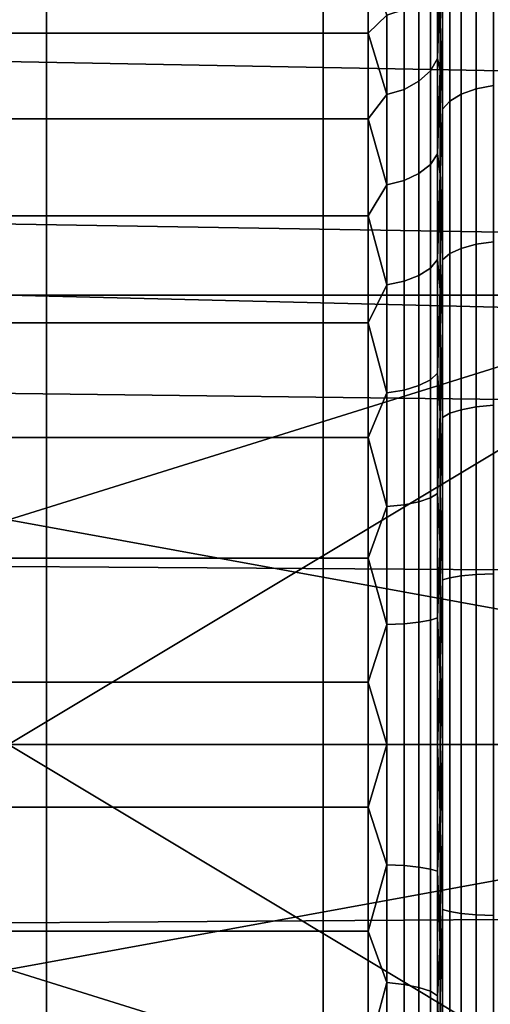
# Model space of a CAD drawing. Header units: metres. Extents: x -109 to 109, y -100 to 76.
# Tile 304 of 337: x 86.03 to 87.34, y 33.28 to 36.02. Entities that reach past the tile are written whole.
import ezdxf

# ---------------------------------------------------------------- set-up
doc = ezdxf.new("R2010")
doc.units = ezdxf.units.M
doc.layers.add('solid_21062310', color=7, linetype='CONTINUOUS')

msp = doc.modelspace()

# ---------------------------------------------------------------- linework, layer by layer
at = {"layer": 'solid_21062310'}
for points in [[(85.259041, 38.799999, -9.605888), (86.105888, 38.799999, -8.759043), (86.107101, 19.5, -8.758056), (85.258034, 19.5, -9.607125)], [(86.105888, 38.799999, 8.759043), (85.259041, 38.799999, 9.605888), (85.258034, 19.5, 9.607125), (86.107101, 19.5, 8.758056)], [(86.105888, 38.799999, -8.759043), (86.874825, 38.799999, -7.832941), (86.874214, 19.5, -7.834266), (86.107101, 19.5, -8.758056)], [(86.874825, 38.799999, 7.832941), (86.105888, 38.799999, 8.759043), (86.107101, 19.5, 8.758056), (86.874214, 19.5, 7.834267)], [(86.874825, 38.799999, -7.832941), (87.55188, 38.799999, -6.844851), (87.552811, 19.5, -6.843635), (86.874214, 19.5, -7.834266)], [(87.55188, 38.799999, 6.844851), (86.874825, 38.799999, 7.832941), (86.874214, 19.5, 7.834267), (87.552811, 19.5, 6.843635)], [(87.199997, 36.133537, -1.73447), (87.199997, 37.286301, -1.806225), (87.199997, 37.034386, -2.20276), (87.199997, 35.876583, -2.010089)], [(87.199997, 36.133541, 1.734466), (87.199997, 35.876587, 2.010085), (87.199997, 37.034378, 2.202769), (87.199997, 37.286297, 1.806235)], [(87.199997, 35.876583, -2.010089), (87.199997, 37.034386, -2.20276), (87.199997, 36.733524, -2.567059), (87.199997, 35.586529, -2.245773)], [(87.199997, 35.586533, 2.24577), (87.199997, 35.264439, 2.44191), (87.199997, 36.733517, 2.567067), (87.199997, 37.034378, 2.202769)], [(87.199997, 35.876587, 2.010085), (87.199997, 35.586533, 2.24577), (87.199997, 37.034378, 2.202769)], [(87.199997, 35.264435, -2.441912), (87.199997, 36.733524, -2.567059), (87.199997, 36.391212, -2.888248), (87.199997, 34.921814, -2.590575)], [(87.199997, 35.264435, -2.441912), (87.199997, 35.586529, -2.245773), (87.199997, 36.733524, -2.567059)], [(87.199997, 34.558559, 2.692477), (87.199997, 34.188675, 2.743266), (87.199997, 36.391205, 2.888255), (87.199997, 36.733517, 2.567067)], [(87.199997, 34.921818, 2.590574), (87.199997, 34.558559, 2.692477), (87.199997, 36.733517, 2.567067)], [(87.199997, 35.264439, 2.44191), (87.199997, 34.921818, 2.590574), (87.199997, 36.733517, 2.567067)], [(87.199997, 33.811325, -2.743266), (87.199997, 36.391212, -2.888248), (87.199997, 36.0089, -3.166376), (87.199997, 31.608795, -2.888255)], [(87.206818, 36.159649, -3.12879), (87.199997, 36.0089, -3.166376), (87.199997, 36.391212, -2.888248)], [(87.199997, 34.558552, -2.692478), (87.199997, 34.921814, -2.590575), (87.199997, 36.391212, -2.888248)], [(87.199997, 34.188671, -2.743266), (87.199997, 34.558552, -2.692478), (87.199997, 36.391212, -2.888248)], [(87.199997, 33.811325, -2.743266), (87.199997, 34.188671, -2.743266), (87.199997, 36.391212, -2.888248)], [(87.199997, 31.991102, 3.166376), (87.199997, 36.008888, 3.166382), (87.199997, 36.391205, 2.888255)], [(87.206818, 36.159649, 3.12879), (87.199997, 36.391205, 2.888255), (87.199997, 36.008888, 3.166382)], [(87.199997, 34.188675, 2.743266), (87.199997, 31.608786, 2.888248), (87.199997, 31.991102, 3.166376), (87.199997, 36.391205, 2.888255)], [(89.005852, 35.842865, -3.550169), (89.074181, 36.259361, -3.299997), (84.5, 36.350437, -3.236081), (84.5, 35.927643, -3.504838)], [(89.005798, 35.842552, 3.550341), (84.5, 35.927643, 3.504838), (84.5, 36.350437, 3.236081), (89.074142, 36.259129, 3.30014)], [(87.300133, 35.823242, 3.473895), (87.300133, 36.22868, 3.228799), (87.258652, 36.210621, 3.202638), (87.258652, 35.808468, 3.445748)], [(87.300133, 36.22868, -3.228799), (87.300133, 35.823242, -3.473895), (87.258652, 35.808468, -3.445748), (87.258652, 36.210621, -3.202638)], [(87.348442, 35.832516, 3.491565), (87.348442, 36.240017, 3.245222), (87.300133, 36.22868, 3.228799), (87.300133, 35.823242, 3.473895)], [(87.348442, 36.240017, -3.245222), (87.348442, 35.832516, -3.491565), (87.300133, 35.823242, -3.473895), (87.300133, 36.22868, -3.228799)], [(87.258652, 35.808468, 3.445748), (87.258652, 36.210621, 3.202638), (87.226822, 36.187077, 3.168525), (87.226822, 35.789204, 3.409046)], [(87.258652, 36.210621, -3.202638), (87.258652, 35.808468, -3.445748), (87.226822, 35.789204, -3.409046), (87.226822, 36.187077, -3.168525)], [(85.400002, 35.978062, -1.609278), (85.400002, 36.178768, -1.324944), (87, 36.178768, -1.324944), (87, 35.978062, -1.609278)], [(85.400002, 36.178768, 1.324944), (85.400002, 35.978062, 1.609278), (87, 35.978062, 1.609278), (87, 36.178768, 1.324944)], [(87.051559, 36.028416, -1.556457), (87, 35.978062, -1.609278), (87, 36.178768, -1.324944)], [(87.051559, 36.028416, 1.556457), (87, 36.178768, 1.324944), (87, 35.978062, 1.609278)], [(87.226822, 35.789204, 3.409046), (87.226822, 36.187077, 3.168525), (87.206818, 36.159649, 3.12879), (87.206818, 35.766769, 3.366295)], [(87.226822, 36.187077, -3.168525), (87.226822, 35.789204, -3.409046), (87.206818, 35.766769, -3.366295), (87.206818, 36.159649, -3.12879)], [(87.193184, 35.90794, 1.907941), (87.193184, 36.140656, 1.642582), (87.17318, 36.102352, 1.61319), (87.17318, 35.873802, 1.873801)], [(87.193184, 36.140656, -1.642582), (87.193184, 35.90794, -1.907941), (87.17318, 35.873802, -1.873801), (87.17318, 36.102352, -1.61319)], [(87.193184, 35.90794, 1.907941), (87.199997, 36.133541, 1.734466), (87.193184, 36.140656, 1.642582)], [(87.193184, 36.140656, -1.642582), (87.199997, 36.133537, -1.73447), (87.193184, 35.90794, -1.907941)], [(87.206818, 35.766769, 3.366295), (87.206818, 36.159649, 3.12879), (87.199997, 36.008888, 3.166382)], [(87.206818, 36.159649, -3.12879), (87.206818, 35.766769, -3.366295), (87.199997, 36.0089, -3.166376)], [(87.193184, 35.90794, 1.907941), (87.199997, 35.876587, 2.010085), (87.199997, 36.133541, 1.734466)], [(87.193184, 35.90794, -1.907941), (87.199997, 36.133537, -1.73447), (87.199997, 35.876583, -2.010089)], [(87.17318, 35.873802, 1.873801), (87.17318, 36.102352, 1.61319), (87.14135, 36.069466, 1.587957), (87.14135, 35.84449, 1.844491)], [(87.17318, 36.102352, -1.61319), (87.17318, 35.873802, -1.873801), (87.14135, 35.84449, -1.844491), (87.14135, 36.069466, -1.587957)], [(87.14135, 35.84449, 1.844491), (87.14135, 36.069466, 1.587957), (87.099861, 36.044247, 1.568606), (87.099861, 35.822014, 1.822014)], [(87.14135, 36.069466, -1.587957), (87.14135, 35.84449, -1.844491), (87.099861, 35.822014, -1.822014), (87.099861, 36.044247, -1.568606)], [(87.051559, 36.028416, -1.556457), (87.051559, 35.807903, -1.807903), (87, 35.978062, -1.609278)], [(87.051559, 35.807903, 1.807903), (87.051559, 36.028416, 1.556457), (87, 35.978062, 1.609278)], [(87.099861, 35.822014, 1.822014), (87.099861, 36.044247, 1.568606), (87.051559, 36.028416, 1.556457), (87.051559, 35.807903, 1.807903)], [(87.099861, 36.044247, -1.568606), (87.099861, 35.822014, -1.822014), (87.051559, 35.807903, -1.807903), (87.051559, 36.028416, -1.556457)], [(87.199997, 36.0089, -3.166376), (87.199997, 31.99111, -3.166382), (87.199997, 31.608795, -2.888255)], [(87.199997, 36.0089, -3.166376), (87.199997, 35.59774, -3.392255), (87.199997, 31.99111, -3.166382)], [(87.206818, 35.766769, -3.366295), (87.199997, 35.59774, -3.392255), (87.199997, 36.0089, -3.166376)], [(87.199997, 32.40226, 3.392255), (87.199997, 35.597729, 3.39226), (87.199997, 36.008888, 3.166382)], [(87.206818, 35.766769, 3.366295), (87.199997, 36.008888, 3.166382), (87.199997, 35.597729, 3.39226)], [(87.199997, 31.991102, 3.166376), (87.199997, 32.40226, 3.392255), (87.199997, 36.008888, 3.166382)], [(85.400002, 35.740509, -1.863634), (85.400002, 35.978062, -1.609278), (87, 35.978062, -1.609278), (87, 35.740509, -1.863634)], [(85.400002, 35.978062, 1.609278), (85.400002, 35.740509, 1.863634), (87, 35.740509, 1.863634), (87, 35.978062, 1.609278)], [(87.051559, 35.807903, -1.807903), (87, 35.740509, -1.863634), (87, 35.978062, -1.609278)], [(87.051559, 35.807903, 1.807903), (87, 35.978062, 1.609278), (87, 35.740509, 1.863634)], [(88.948341, 35.398956, -3.746843), (89.005852, 35.842865, -3.550169), (84.5, 35.927643, -3.504838), (84.5, 35.472012, -3.718842)], [(88.948303, 35.398678, 3.746954), (84.5, 35.472012, 3.718842), (84.5, 35.927643, 3.504838), (89.005798, 35.842552, 3.550341)], [(87.193184, 35.642582, 2.140655), (87.193184, 35.90794, 1.907941), (87.17318, 35.873802, 1.873801), (87.17318, 35.61319, 2.10235)], [(87.193184, 35.90794, -1.907941), (87.193184, 35.642582, -2.140655), (87.17318, 35.61319, -2.10235), (87.17318, 35.873802, -1.873801)], [(87.193184, 35.642582, 2.140655), (87.199997, 35.876587, 2.010085), (87.193184, 35.90794, 1.907941)], [(87.193184, 35.90794, -1.907941), (87.199997, 35.876583, -2.010089), (87.193184, 35.642582, -2.140655)], [(87.17318, 35.61319, 2.10235), (87.17318, 35.873802, 1.873801), (87.14135, 35.84449, 1.844491), (87.14135, 35.587955, 2.069466)], [(87.17318, 35.873802, -1.873801), (87.17318, 35.61319, -2.10235), (87.14135, 35.587955, -2.069466), (87.14135, 35.84449, -1.844491)], [(87.193184, 35.642582, 2.140655), (87.199997, 35.586533, 2.24577), (87.199997, 35.876587, 2.010085)], [(87.193184, 35.642582, -2.140655), (87.199997, 35.876583, -2.010089), (87.199997, 35.586529, -2.245773)], [(87.14135, 35.587955, 2.069466), (87.14135, 35.84449, 1.844491), (87.099861, 35.822014, 1.822014), (87.099861, 35.568607, 2.044247)], [(87.14135, 35.84449, -1.844491), (87.14135, 35.587955, -2.069466), (87.099861, 35.568607, -2.044247), (87.099861, 35.822014, -1.822014)], [(87.099861, 35.568607, 2.044247), (87.099861, 35.822014, 1.822014), (87.051559, 35.807903, 1.807903), (87.051559, 35.556458, 2.028415)], [(87.099861, 35.822014, -1.822014), (87.099861, 35.568607, -2.044247), (87.051559, 35.556458, -2.028415), (87.051559, 35.807903, -1.807903)], [(87.300133, 35.391216, 3.668334), (87.300133, 35.823242, 3.473895), (87.258652, 35.808468, 3.445748), (87.258652, 35.379944, 3.638611)], [(87.300133, 35.823242, -3.473895), (87.300133, 35.391216, -3.668334), (87.258652, 35.379944, -3.638611), (87.258652, 35.808468, -3.445748)], [(87.348442, 35.398293, 3.686993), (87.348442, 35.832516, 3.491565), (87.300133, 35.823242, 3.473895), (87.300133, 35.391216, 3.668334)], [(87.348442, 35.832516, -3.491565), (87.348442, 35.398293, -3.686993), (87.300133, 35.391216, -3.668334), (87.300133, 35.823242, -3.473895)], [(87.051559, 35.807903, -1.807903), (87.051559, 35.556458, -2.028415), (87, 35.740509, -1.863634)], [(87.051559, 35.556458, 2.028415), (87.051559, 35.807903, 1.807903), (87, 35.740509, 1.863634)], [(87.226822, 35.365246, 3.599855), (87.226822, 35.789204, 3.409046), (87.206818, 35.766769, 3.366295), (87.206818, 35.348125, 3.554711)], [(87.226822, 35.789204, -3.409046), (87.226822, 35.365246, -3.599855), (87.206818, 35.348125, -3.554711), (87.206818, 35.766769, -3.366295)], [(87.258652, 35.379944, 3.638611), (87.258652, 35.808468, 3.445748), (87.226822, 35.789204, 3.409046), (87.226822, 35.365246, 3.599855)], [(87.258652, 35.808468, -3.445748), (87.258652, 35.379944, -3.638611), (87.226822, 35.365246, -3.599855), (87.226822, 35.789204, -3.409046)], [(87.206818, 35.348125, 3.554711), (87.206818, 35.766769, 3.366295), (87.199997, 35.597729, 3.39226)], [(87.206818, 35.766769, -3.366295), (87.206818, 35.348125, -3.554711), (87.199997, 35.59774, -3.392255)], [(85.400002, 35.470531, -2.083275), (85.400002, 35.740509, -1.863634), (87, 35.740509, -1.863634), (87, 35.470531, -2.083275)], [(85.400002, 35.740509, 1.863634), (85.400002, 35.470531, 2.083275), (87, 35.470531, 2.083275), (87, 35.740509, 1.863634)], [(87.051559, 35.556458, -2.028415), (87, 35.470531, -2.083275), (87, 35.740509, -1.863634)], [(87.051559, 35.556458, 2.028415), (87, 35.740509, 1.863634), (87, 35.470531, 2.083275)], [(87.193184, 35.349117, 2.336741), (87.193184, 35.642582, 2.140655), (87.17318, 35.61319, 2.10235), (87.17318, 35.324978, 2.294928)], [(87.193184, 35.642582, -2.140655), (87.193184, 35.349117, -2.336741), (87.17318, 35.324978, -2.294928), (87.17318, 35.61319, -2.10235)], [(87.193184, 35.349117, 2.336741), (87.199997, 35.586533, 2.24577), (87.193184, 35.642582, 2.140655)], [(87.193184, 35.642582, -2.140655), (87.199997, 35.586529, -2.245773), (87.193184, 35.349117, -2.336741)], [(87.17318, 35.324978, 2.294928), (87.17318, 35.61319, 2.10235), (87.14135, 35.587955, 2.069466), (87.14135, 35.304253, 2.259031)], [(87.17318, 35.61319, -2.10235), (87.17318, 35.324978, -2.294928), (87.14135, 35.304253, -2.259031), (87.14135, 35.587955, -2.069466)], [(87.199997, 35.59774, -3.392255), (87.199997, 32.402271, -3.39226), (87.199997, 31.99111, -3.166382)], [(87.199997, 35.59774, -3.392255), (87.199997, 35.158035, -3.566538), (87.199997, 32.402271, -3.39226)], [(87.206818, 35.348125, -3.554711), (87.199997, 35.158035, -3.566538), (87.199997, 35.59774, -3.392255)], [(87.199997, 32.841965, 3.566538), (87.199997, 35.158028, 3.566541), (87.199997, 35.597729, 3.39226)], [(87.206818, 35.348125, 3.554711), (87.199997, 35.597729, 3.39226), (87.199997, 35.158028, 3.566541)], [(87.199997, 32.40226, 3.392255), (87.199997, 32.841965, 3.566538), (87.199997, 35.597729, 3.39226)], [(87.099861, 35.288357, 2.231502), (87.099861, 35.568607, 2.044247), (87.051559, 35.556458, 2.028415), (87.051559, 35.278381, 2.21422)], [(87.099861, 35.568607, -2.044247), (87.099861, 35.288357, -2.231502), (87.051559, 35.278381, -2.21422), (87.051559, 35.556458, -2.028415)], [(87.14135, 35.304253, 2.259031), (87.14135, 35.587955, 2.069466), (87.099861, 35.568607, 2.044247), (87.099861, 35.288357, 2.231502)], [(87.14135, 35.587955, -2.069466), (87.14135, 35.304253, -2.259031), (87.099861, 35.288357, -2.231502), (87.099861, 35.568607, -2.044247)], [(87.193184, 35.349117, 2.336741), (87.199997, 35.264439, 2.44191), (87.199997, 35.586533, 2.24577)], [(87.193184, 35.349117, -2.336741), (87.199997, 35.586529, -2.245773), (87.199997, 35.264435, -2.441912)], [(87.051559, 35.556458, -2.028415), (87.051559, 35.278381, -2.21422), (87, 35.470531, -2.083275)], [(87.051559, 35.278381, 2.21422), (87.051559, 35.556458, 2.028415), (87, 35.470531, 2.083275)], [(88.90506, 34.941483, -3.887725), (88.948341, 35.398956, -3.746843), (84.5, 35.472012, -3.718842), (84.5, 34.99522, -3.874211)], [(88.905045, 34.941277, 3.887777), (84.5, 34.99522, 3.874211), (84.5, 35.472012, 3.718842), (88.948303, 35.398678, 3.746954)], [(85.400002, 35.173164, -2.264108), (85.400002, 35.470531, -2.083275), (87, 35.470531, -2.083275), (87, 35.173164, -2.264108)], [(85.400002, 35.470531, 2.083275), (85.400002, 35.173164, 2.264108), (87, 35.173164, 2.264108), (87, 35.470531, 2.083275)], [(87.051559, 35.278381, -2.21422), (87, 35.173164, -2.264108), (87, 35.470531, -2.083275)], [(87.051559, 35.278381, 2.21422), (87, 35.470531, 2.083275), (87, 35.173164, 2.264108)], [(87.258652, 34.931297, 3.778416), (87.258652, 35.379944, 3.638611), (87.226822, 35.365246, 3.599855), (87.226822, 34.921375, 3.73817)], [(87.258652, 35.379944, -3.638611), (87.258652, 34.931297, -3.778416), (87.226822, 34.921375, -3.73817), (87.226822, 35.365246, -3.599855)], [(87.300133, 34.938904, 3.80928), (87.300133, 35.391216, 3.668334), (87.258652, 35.379944, 3.638611), (87.258652, 34.931297, 3.778416)], [(87.300133, 35.391216, -3.668334), (87.300133, 34.938904, -3.80928), (87.258652, 34.931297, -3.778416), (87.258652, 35.379944, -3.638611)], [(87.348442, 34.94368, 3.828656), (87.348442, 35.398293, 3.686993), (87.300133, 35.391216, 3.668334), (87.300133, 34.938904, 3.80928)], [(87.348442, 35.398293, -3.686993), (87.348442, 34.94368, -3.828656), (87.300133, 34.938904, -3.80928), (87.300133, 35.391216, -3.668334)], [(87.193184, 35.03257, 2.492845), (87.193184, 35.349117, 2.336741), (87.17318, 35.324978, 2.294928), (87.17318, 35.014095, 2.448239)], [(87.193184, 35.349117, -2.336741), (87.193184, 35.03257, -2.492845), (87.17318, 35.014095, -2.448239), (87.17318, 35.324978, -2.294928)], [(87.193184, 35.03257, 2.492845), (87.199997, 35.264439, 2.44191), (87.193184, 35.349117, 2.336741)], [(87.193184, 35.349117, -2.336741), (87.199997, 35.264435, -2.441912), (87.193184, 35.03257, -2.492845)], [(87.206818, 34.909821, 3.691292), (87.206818, 35.348125, 3.554711), (87.199997, 35.158028, 3.566541)], [(87.206818, 35.348125, -3.554711), (87.206818, 34.909821, -3.691292), (87.199997, 35.158035, -3.566538)], [(87.226822, 34.921375, 3.73817), (87.226822, 35.365246, 3.599855), (87.206818, 35.348125, 3.554711), (87.206818, 34.909821, 3.691292)], [(87.226822, 35.365246, -3.599855), (87.226822, 34.921375, -3.73817), (87.206818, 34.909821, -3.691292), (87.206818, 35.348125, -3.554711)], [(87.17318, 35.014095, 2.448239), (87.17318, 35.324978, 2.294928), (87.14135, 35.304253, 2.259031), (87.14135, 34.99823, 2.409944)], [(87.17318, 35.324978, -2.294928), (87.17318, 35.014095, -2.448239), (87.14135, 34.99823, -2.409944), (87.14135, 35.304253, -2.259031)], [(87.14135, 34.99823, 2.409944), (87.14135, 35.304253, 2.259031), (87.099861, 35.288357, 2.231502), (87.099861, 34.986065, 2.380576)], [(87.14135, 35.304253, -2.259031), (87.14135, 34.99823, -2.409944), (87.099861, 34.986065, -2.380576), (87.099861, 35.288357, -2.231502)], [(87.051559, 35.278381, -2.21422), (87.051559, 34.978432, -2.362139), (87, 35.173164, -2.264108)], [(87.051559, 34.978432, 2.362139), (87.051559, 35.278381, 2.21422), (87, 35.173164, 2.264108)], [(87.099861, 34.986065, 2.380576), (87.099861, 35.288357, 2.231502), (87.051559, 35.278381, 2.21422), (87.051559, 34.978432, 2.362139)], [(87.099861, 35.288357, -2.231502), (87.099861, 34.986065, -2.380576), (87.051559, 34.978432, -2.362139), (87.051559, 35.278381, -2.21422)], [(87.193184, 35.03257, 2.492845), (87.199997, 34.921818, 2.590574), (87.199997, 35.264439, 2.44191)], [(87.193184, 35.03257, -2.492845), (87.199997, 35.264435, -2.441912), (87.199997, 34.921814, -2.590575)], [(88, 35.200962, -0.75), (86, 35.25, -0.721688), (86, 34.625, -1.082532), (89.4254, 34, -1.443376)], [(86, 35.25, 0.721688), (88, 35.25, 0.721688), (86, 34.625, 1.082532)], [(88, 35.200962, 0.75), (86, 34, 1.443376), (86, 34.625, 1.082532), (88, 35.25, 0.721688)], [(86, 35.25, -0.721688), (88, 35.25, -0.721688), (86, 35.25)], [(88, 35.25, 0.721688), (86, 35.25, 0.721688), (86, 35.25), (88, 35.25, -0.721688)], [(86, 35.25, -0.721688), (88, 35.200962, -0.75), (88, 35.25, -0.721688)], [(88, 35.200962, 0.75), (89.4254, 34, 1.443376), (86, 34, 1.443376)], [(85.400002, 34.853943, -2.402766), (85.400002, 35.173164, -2.264108), (87, 35.173164, -2.264108), (87, 34.853943, -2.402766)], [(85.400002, 35.173164, 2.264108), (85.400002, 34.853943, 2.402766), (87, 34.853943, 2.402766), (87, 35.173164, 2.264108)], [(87.051559, 34.978432, -2.362139), (87, 34.853943, -2.402766), (87, 35.173164, -2.264108)], [(87.051559, 34.978432, 2.362139), (87, 35.173164, 2.264108), (87, 34.853943, 2.402766)], [(87.199997, 35.158035, -3.566538), (87.199997, 32.841972, -3.566541), (87.199997, 32.402271, -3.39226)], [(87.199997, 35.158035, -3.566538), (87.199997, 34.7038, -3.683091), (87.199997, 32.841972, -3.566541)], [(87.206818, 34.909821, -3.691292), (87.199997, 34.7038, -3.683091), (87.199997, 35.158035, -3.566538)], [(87.199997, 33.2962, 3.683091), (87.199997, 34.703793, 3.683093), (87.199997, 35.158028, 3.566541)], [(87.206818, 34.909821, 3.691292), (87.199997, 35.158028, 3.566541), (87.199997, 34.703793, 3.683093)], [(87.199997, 32.841965, 3.566538), (87.199997, 33.2962, 3.683091), (87.199997, 35.158028, 3.566541)], [(87.193184, 34.698357, 2.606296), (87.193184, 35.03257, 2.492845), (87.17318, 35.014095, 2.448239), (87.17318, 34.68586, 2.55966)], [(87.193184, 35.03257, -2.492845), (87.193184, 34.698357, -2.606296), (87.17318, 34.68586, -2.55966), (87.17318, 35.014095, -2.448239)], [(87.193184, 34.698357, 2.606296), (87.199997, 34.921818, 2.590574), (87.193184, 35.03257, 2.492845)], [(87.193184, 35.03257, -2.492845), (87.199997, 34.921814, -2.590575), (87.193184, 34.698357, -2.606296)], [(88.878441, 34.476246, -3.971677), (88.90506, 34.941483, -3.887725), (84.5, 34.99522, -3.874211), (84.5, 34.505737, -3.967438)], [(88.878433, 34.476128, 3.971696), (84.5, 34.505737, 3.967438), (84.5, 34.99522, 3.874211), (88.905045, 34.941277, 3.887777)], [(87.14135, 34.675129, 2.519622), (87.14135, 34.99823, 2.409944), (87.099861, 34.986065, 2.380576), (87.099861, 34.666904, 2.488917)], [(87.14135, 34.99823, -2.409944), (87.14135, 34.675129, -2.519622), (87.099861, 34.666904, -2.488917), (87.099861, 34.986065, -2.380576)], [(87.17318, 34.68586, 2.55966), (87.17318, 35.014095, 2.448239), (87.14135, 34.99823, 2.409944), (87.14135, 34.675129, 2.519622)], [(87.17318, 35.014095, -2.448239), (87.17318, 34.68586, -2.55966), (87.14135, 34.675129, -2.519622), (87.14135, 34.99823, -2.409944)], [(87.051559, 34.978432, -2.362139), (87.051559, 34.661739, -2.469641), (87, 34.853943, -2.402766)], [(87.051559, 34.661739, 2.469641), (87.051559, 34.978432, 2.362139), (87, 34.853943, 2.402766)], [(87.099861, 34.666904, 2.488917), (87.099861, 34.986065, 2.380576), (87.051559, 34.978432, 2.362139), (87.051559, 34.661739, 2.469641)], [(87.099861, 34.986065, -2.380576), (87.099861, 34.666904, -2.488917), (87.051559, 34.661739, -2.469641), (87.051559, 34.978432, -2.362139)], [(87.300133, 34.4729, 3.894678), (87.300133, 34.938904, 3.80928), (87.258652, 34.931297, 3.778416), (87.258652, 34.469067, 3.863122)], [(87.300133, 34.938904, -3.80928), (87.300133, 34.4729, -3.894678), (87.258652, 34.469067, -3.863122), (87.258652, 34.931297, -3.778416)], [(87.348442, 34.475304, 3.914489), (87.348442, 34.94368, 3.828656), (87.300133, 34.938904, 3.80928), (87.300133, 34.4729, 3.894678)], [(87.348442, 34.94368, -3.828656), (87.348442, 34.475304, -3.914489), (87.300133, 34.4729, -3.894678), (87.300133, 34.938904, -3.80928)], [(87.193184, 34.698357, 2.606296), (87.199997, 34.558559, 2.692477), (87.199997, 34.921818, 2.590574)], [(87.193184, 34.698357, -2.606296), (87.199997, 34.921814, -2.590575), (87.199997, 34.558552, -2.692478)], [(87.206818, 34.458252, 3.774045), (87.206818, 34.909821, 3.691292), (87.199997, 34.703793, 3.683093)], [(87.206818, 34.909821, -3.691292), (87.206818, 34.458252, -3.774045), (87.199997, 34.7038, -3.683091)], [(87.226822, 34.464073, 3.821974), (87.226822, 34.921375, 3.73817), (87.206818, 34.909821, 3.691292), (87.206818, 34.458252, 3.774045)], [(87.226822, 34.921375, -3.73817), (87.226822, 34.464073, -3.821974), (87.206818, 34.458252, -3.774045), (87.206818, 34.909821, -3.691292)], [(87.258652, 34.469067, 3.863122), (87.258652, 34.931297, 3.778416), (87.226822, 34.921375, 3.73817), (87.226822, 34.464073, 3.821974)], [(87.258652, 34.931297, -3.778416), (87.258652, 34.469067, -3.863122), (87.226822, 34.464073, -3.821974), (87.226822, 34.921375, -3.73817)], [(85.400002, 34.51881, -2.496665), (85.400002, 34.853943, -2.402766), (87, 34.853943, -2.402766), (87, 34.51881, -2.496665)], [(85.400002, 34.853943, 2.402766), (85.400002, 34.51881, 2.496665), (87, 34.51881, 2.496665), (87, 34.853943, 2.402766)], [(87.051559, 34.661739, -2.469641), (87, 34.51881, -2.496665), (87, 34.853943, -2.402766)], [(87.051559, 34.661739, 2.469641), (87, 34.853943, 2.402766), (87, 34.51881, 2.496665)], [(87.193184, 34.352192, 2.675152), (87.193184, 34.698357, 2.606296), (87.17318, 34.68586, 2.55966), (87.17318, 34.34589, 2.627284)], [(87.193184, 34.698357, -2.606296), (87.193184, 34.352192, -2.675152), (87.17318, 34.34589, -2.627284), (87.17318, 34.68586, -2.55966)], [(87.193184, 34.352192, 2.675152), (87.199997, 34.558559, 2.692477), (87.193184, 34.698357, 2.606296)], [(87.193184, 34.698357, -2.606296), (87.199997, 34.558552, -2.692478), (87.193184, 34.352192, -2.675152)], [(87.199997, 34.7038, -3.683091), (87.199997, 33.296207, -3.683093), (87.199997, 32.841972, -3.566541)], [(87.199997, 34.7038, -3.683091), (87.199997, 34.234451, -3.742445), (87.199997, 33.296207, -3.683093)], [(87.206818, 34.458252, -3.774045), (87.199997, 34.234451, -3.742445), (87.199997, 34.7038, -3.683091)], [(87.199997, 33.765549, 3.742445), (87.199997, 34.23444, 3.742446), (87.199997, 34.703793, 3.683093)], [(87.206818, 34.458252, 3.774045), (87.199997, 34.703793, 3.683093), (87.199997, 34.23444, 3.742446)], [(87.199997, 33.2962, 3.683091), (87.199997, 33.765549, 3.742445), (87.199997, 34.703793, 3.683093)], [(87.051559, 34.661739, -2.469641), (87.051559, 34.333725, -2.534887), (87, 34.51881, -2.496665)], [(87.051559, 34.333725, 2.534887), (87.051559, 34.661739, 2.469641), (87, 34.51881, 2.496665)], [(87.099861, 34.33633, 2.554672), (87.099861, 34.666904, 2.488917), (87.051559, 34.661739, 2.469641), (87.051559, 34.333725, 2.534887)], [(87.099861, 34.666904, -2.488917), (87.099861, 34.33633, -2.554672), (87.051559, 34.333725, -2.534887), (87.051559, 34.661739, -2.469641)], [(87.14135, 34.340477, 2.586189), (87.14135, 34.675129, 2.519622), (87.099861, 34.666904, 2.488917), (87.099861, 34.33633, 2.554672)], [(87.14135, 34.675129, -2.519622), (87.14135, 34.340477, -2.586189), (87.099861, 34.33633, -2.554672), (87.099861, 34.666904, -2.488917)], [(87.17318, 34.34589, 2.627284), (87.17318, 34.68586, 2.55966), (87.14135, 34.675129, 2.519622), (87.14135, 34.340477, 2.586189)], [(87.17318, 34.68586, -2.55966), (87.17318, 34.34589, -2.627284), (87.14135, 34.340477, -2.586189), (87.14135, 34.675129, -2.519622)], [(86, 34, -1.443376), (89.4254, 34, -1.443376), (86, 34.625, -1.082532)], [(87.193184, 34.352192, 2.675152), (87.199997, 34.188675, 2.743266), (87.199997, 34.558559, 2.692477)], [(87.193184, 34.352192, -2.675152), (87.199997, 34.558552, -2.692478), (87.199997, 34.188671, -2.743266)], [(88.878433, 34.476128, 3.971696), (88.869316, 34, 4), (84.5, 34, 4), (84.5, 34.505737, 3.967438)], [(84.5, 34.505737, -3.967438), (84.5, 34, -4), (88.869316, 34, -4), (88.878441, 34.476246, -3.971677)], [(85.400002, 34.174019, -2.544055), (85.400002, 34.51881, -2.496665), (87, 34.51881, -2.496665), (87, 34.174019, -2.544055)], [(85.400002, 34.51881, 2.496665), (85.400002, 34.174019, 2.544055), (87, 34.174019, 2.544055), (87, 34.51881, 2.496665)], [(87.051559, 34.333725, -2.534887), (87, 34.174019, -2.544055), (87, 34.51881, -2.496665)], [(87.051559, 34.333725, 2.534887), (87, 34.51881, 2.496665), (87, 34.174019, 2.544055)], [(87.258652, 34, 3.891495), (87.258652, 34.469067, 3.863122), (87.226822, 34.464073, 3.821974), (87.226822, 34, 3.850045)], [(87.258652, 34.469067, -3.863122), (87.258652, 34, -3.891495), (87.226822, 34, -3.850045), (87.226822, 34.464073, -3.821974)], [(87.300133, 34, 3.923284), (87.300133, 34.4729, 3.894678), (87.258652, 34.469067, 3.863122), (87.258652, 34, 3.891495)], [(87.300133, 34.4729, -3.894678), (87.300133, 34, -3.923284), (87.258652, 34, -3.891495), (87.258652, 34.469067, -3.863122)], [(87.348442, 34, 3.943239), (87.348442, 34.475304, 3.914489), (87.300133, 34.4729, 3.894678), (87.300133, 34, 3.923284)], [(87.348442, 34.475304, -3.914489), (87.348442, 34, -3.943239), (87.300133, 34, -3.923284), (87.300133, 34.4729, -3.894678)], [(87.206818, 34, 3.801764), (87.206818, 34.458252, 3.774045), (87.199997, 34.23444, 3.742446)], [(87.206818, 34.458252, -3.774045), (87.206818, 34, -3.801764), (87.199997, 34.234451, -3.742445)], [(87.226822, 34, 3.850045), (87.226822, 34.464073, 3.821974), (87.206818, 34.458252, 3.774045), (87.206818, 34, 3.801764)], [(87.226822, 34.464073, -3.821974), (87.226822, 34, -3.850045), (87.206818, 34, -3.801764), (87.206818, 34.458252, -3.774045)], [(87.051559, 34.333725, -2.534887), (87.051559, 34, -2.556761), (87, 34.174019, -2.544055)], [(87.051559, 34, 2.556761), (87.051559, 34.333725, 2.534887), (87, 34.174019, 2.544055)], [(87.099861, 34, 2.576716), (87.099861, 34.33633, 2.554672), (87.051559, 34.333725, 2.534887), (87.051559, 34, 2.556761)], [(87.099861, 34.33633, -2.554672), (87.099861, 34, -2.576716), (87.051559, 34, -2.556761), (87.051559, 34.333725, -2.534887)], [(87.14135, 34, 2.608505), (87.14135, 34.340477, 2.586189), (87.099861, 34.33633, 2.554672), (87.099861, 34, 2.576716)], [(87.14135, 34.340477, -2.586189), (87.14135, 34, -2.608505), (87.099861, 34, -2.576716), (87.099861, 34.33633, -2.554672)], [(87.17318, 34, 2.649955), (87.17318, 34.34589, 2.627284), (87.14135, 34.340477, 2.586189), (87.14135, 34, 2.608505)], [(87.17318, 34.34589, -2.627284), (87.17318, 34, -2.649955), (87.14135, 34, -2.608505), (87.14135, 34.340477, -2.586189)], [(87.193184, 34, 2.698236), (87.193184, 34.352192, 2.675152), (87.17318, 34.34589, 2.627284), (87.17318, 34, 2.649955)], [(87.193184, 34.352192, -2.675152), (87.193184, 34, -2.698236), (87.17318, 34, -2.649955), (87.17318, 34.34589, -2.627284)], [(87.193184, 34, 2.698236), (87.199997, 34.188675, 2.743266), (87.193184, 34.352192, 2.675152)], [(87.193184, 34.352192, -2.675152), (87.199997, 34.188671, -2.743266), (87.193184, 34, -2.698236)], [(87.199997, 34.234451, -3.742445), (87.199997, 33.76556, -3.742446), (87.199997, 33.296207, -3.683093)], [(87.206818, 34, -3.801764), (87.199997, 33.76556, -3.742446), (87.199997, 34.234451, -3.742445)], [(87.206818, 34, 3.801764), (87.199997, 34.23444, 3.742446), (87.199997, 33.765549, 3.742445)], [(85.400002, 33.825981, -2.544055), (85.400002, 34.174019, -2.544055), (87, 34.174019, -2.544055), (87, 33.825981, -2.544055)], [(85.400002, 34.174019, 2.544055), (85.400002, 33.825981, 2.544055), (87, 33.825981, 2.544055), (87, 34.174019, 2.544055)], [(87.051559, 34, -2.556761), (87, 33.825981, -2.544055), (87, 34.174019, -2.544055)], [(87.051559, 34, 2.556761), (87, 34.174019, 2.544055), (87, 33.825981, 2.544055)], [(87.193184, 34, 2.698236), (87.199997, 33.811329, 2.743266), (87.199997, 34.188675, 2.743266)], [(87.193184, 34, -2.698236), (87.199997, 34.188671, -2.743266), (87.199997, 33.811325, -2.743266)], [(87.199997, 34.188675, 2.743266), (87.199997, 33.811329, 2.743266), (87.199997, 31.608786, 2.888248)], [(88.869316, 34, 4), (88.878441, 33.523754, 3.971677), (84.5, 33.494263, 3.967438), (84.5, 34, 4)], [(88.878441, 33.523758, -3.971677), (88.869316, 34, -4), (84.5, 34, -4), (84.5, 33.494263, -3.967438)], [(88, 32.799038, -0.75), (89.4254, 34, -1.443376), (86, 34, -1.443376)], [(86, 34, 1.443376), (89.4254, 34, 1.443376), (86, 33.375, 1.082532)], [(88, 32.799038, 0.75), (86, 32.75, 0.721688), (86, 33.375, 1.082532), (89.4254, 34, 1.443376)], [(88, 32.799038, -0.75), (86, 34, -1.443376), (86, 33.375, -1.082532), (88, 32.75, -0.721688)], [(87.051559, 34, -2.556761), (87.051559, 33.666275, -2.534887), (87, 33.825981, -2.544055)], [(87.051559, 33.666275, 2.534887), (87.051559, 34, 2.556761), (87, 33.825981, 2.544055)], [(87.099861, 33.66367, 2.554672), (87.099861, 34, 2.576716), (87.051559, 34, 2.556761), (87.051559, 33.666275, 2.534887)], [(87.099861, 34, -2.576716), (87.099861, 33.66367, -2.554672), (87.051559, 33.666275, -2.534887), (87.051559, 34, -2.556761)], [(87.14135, 33.659523, 2.586189), (87.14135, 34, 2.608505), (87.099861, 34, 2.576716), (87.099861, 33.66367, 2.554672)], [(87.14135, 34, -2.608505), (87.14135, 33.659523, -2.586189), (87.099861, 33.66367, -2.554672), (87.099861, 34, -2.576716)], [(87.17318, 33.65411, 2.627284), (87.17318, 34, 2.649955), (87.14135, 34, 2.608505), (87.14135, 33.659523, 2.586189)], [(87.17318, 34, -2.649955), (87.17318, 33.65411, -2.627284), (87.14135, 33.659523, -2.586189), (87.14135, 34, -2.608505)], [(87.193184, 33.647808, 2.675152), (87.193184, 34, 2.698236), (87.17318, 34, 2.649955), (87.17318, 33.65411, 2.627284)], [(87.193184, 34, -2.698236), (87.193184, 33.647808, -2.675152), (87.17318, 33.65411, -2.627284), (87.17318, 34, -2.649955)], [(87.193184, 33.647808, 2.675152), (87.199997, 33.811329, 2.743266), (87.193184, 34, 2.698236)], [(87.193184, 34, -2.698236), (87.199997, 33.811325, -2.743266), (87.193184, 33.647808, -2.675152)], [(87.206818, 33.541748, 3.774045), (87.206818, 34, 3.801764), (87.199997, 33.765549, 3.742445)], [(87.206818, 34, -3.801764), (87.206818, 33.541748, -3.774045), (87.199997, 33.76556, -3.742446)], [(87.226822, 33.535927, 3.821974), (87.226822, 34, 3.850045), (87.206818, 34, 3.801764), (87.206818, 33.541748, 3.774045)], [(87.226822, 34, -3.850045), (87.226822, 33.535927, -3.821974), (87.206818, 33.541748, -3.774045), (87.206818, 34, -3.801764)], [(87.258652, 33.530933, 3.863122), (87.258652, 34, 3.891495), (87.226822, 34, 3.850045), (87.226822, 33.535927, 3.821974)], [(87.258652, 34, -3.891495), (87.258652, 33.530933, -3.863122), (87.226822, 33.535927, -3.821974), (87.226822, 34, -3.850045)], [(87.300133, 33.5271, 3.894678), (87.300133, 34, 3.923284), (87.258652, 34, 3.891495), (87.258652, 33.530933, 3.863122)], [(87.300133, 34, -3.923284), (87.300133, 33.5271, -3.894678), (87.258652, 33.530933, -3.863122), (87.258652, 34, -3.891495)], [(87.348442, 33.524696, 3.914489), (87.348442, 34, 3.943239), (87.300133, 34, 3.923284), (87.300133, 33.5271, 3.894678)], [(87.348442, 34, -3.943239), (87.348442, 33.524696, -3.914489), (87.300133, 33.5271, -3.894678), (87.300133, 34, -3.923284)], [(85.400002, 33.48119, -2.496665), (85.400002, 33.825981, -2.544055), (87, 33.825981, -2.544055), (87, 33.48119, -2.496665)], [(85.400002, 33.825981, 2.544055), (85.400002, 33.48119, 2.496665), (87, 33.48119, 2.496665), (87, 33.825981, 2.544055)], [(87.051559, 33.666275, -2.534887), (87, 33.48119, -2.496665), (87, 33.825981, -2.544055)], [(87.051559, 33.666275, 2.534887), (87, 33.825981, 2.544055), (87, 33.48119, 2.496665)], [(87.193184, 33.647808, 2.675152), (87.199997, 33.441448, 2.692478), (87.199997, 33.811329, 2.743266)], [(87.193184, 33.647808, -2.675152), (87.199997, 33.811325, -2.743266), (87.199997, 33.441441, -2.692477)], [(87.199997, 33.811329, 2.743266), (87.199997, 33.441448, 2.692478), (87.199997, 31.608786, 2.888248)], [(87.199997, 33.441441, -2.692477), (87.199997, 33.811325, -2.743266), (87.199997, 31.608795, -2.888255), (87.199997, 31.266483, -2.567067)], [(87.206818, 33.541748, -3.774045), (87.199997, 33.296207, -3.683093), (87.199997, 33.76556, -3.742446)], [(87.206818, 33.541748, 3.774045), (87.199997, 33.765549, 3.742445), (87.199997, 33.2962, 3.683091)], [(87.051559, 33.666275, -2.534887), (87.051559, 33.338261, -2.469641), (87, 33.48119, -2.496665)], [(87.051559, 33.338261, 2.469641), (87.051559, 33.666275, 2.534887), (87, 33.48119, 2.496665)], [(87.099861, 33.333096, 2.488917), (87.099861, 33.66367, 2.554672), (87.051559, 33.666275, 2.534887), (87.051559, 33.338261, 2.469641)], [(87.099861, 33.66367, -2.554672), (87.099861, 33.333096, -2.488917), (87.051559, 33.338261, -2.469641), (87.051559, 33.666275, -2.534887)], [(87.14135, 33.324871, 2.519622), (87.14135, 33.659523, 2.586189), (87.099861, 33.66367, 2.554672), (87.099861, 33.333096, 2.488917)], [(87.14135, 33.659523, -2.586189), (87.14135, 33.324871, -2.519622), (87.099861, 33.333096, -2.488917), (87.099861, 33.66367, -2.554672)], [(87.17318, 33.31414, 2.55966), (87.17318, 33.65411, 2.627284), (87.14135, 33.659523, 2.586189), (87.14135, 33.324871, 2.519622)], [(87.17318, 33.65411, -2.627284), (87.17318, 33.31414, -2.55966), (87.14135, 33.324871, -2.519622), (87.14135, 33.659523, -2.586189)], [(87.193184, 33.301643, 2.606296), (87.193184, 33.647808, 2.675152), (87.17318, 33.65411, 2.627284), (87.17318, 33.31414, 2.55966)], [(87.193184, 33.647808, -2.675152), (87.193184, 33.301643, -2.606296), (87.17318, 33.31414, -2.55966), (87.17318, 33.65411, -2.627284)], [(87.193184, 33.301643, 2.606296), (87.199997, 33.441448, 2.692478), (87.193184, 33.647808, 2.675152)], [(87.193184, 33.647808, -2.675152), (87.199997, 33.441441, -2.692477), (87.193184, 33.301643, -2.606296)], [(87.206818, 33.090179, 3.691292), (87.206818, 33.541748, 3.774045), (87.199997, 33.2962, 3.683091)], [(87.206818, 33.541748, -3.774045), (87.206818, 33.090179, -3.691292), (87.199997, 33.296207, -3.683093)], [(87.226822, 33.078625, 3.73817), (87.226822, 33.535927, 3.821974), (87.206818, 33.541748, 3.774045), (87.206818, 33.090179, 3.691292)], [(87.226822, 33.535927, -3.821974), (87.226822, 33.078625, -3.73817), (87.206818, 33.090179, -3.691292), (87.206818, 33.541748, -3.774045)], [(88.878441, 33.523758, -3.971677), (84.5, 33.494263, -3.967438), (84.5, 33.00478, -3.874211), (88.90506, 33.058517, -3.887726)], [(88.878441, 33.523754, 3.971677), (88.90506, 33.058514, 3.887725), (84.5, 33.00478, 3.874211), (84.5, 33.494263, 3.967438)], [(87.258652, 33.068703, 3.778416), (87.258652, 33.530933, 3.863122), (87.226822, 33.535927, 3.821974), (87.226822, 33.078625, 3.73817)], [(87.258652, 33.530933, -3.863122), (87.258652, 33.068703, -3.778416), (87.226822, 33.078625, -3.73817), (87.226822, 33.535927, -3.821974)], [(87.300133, 33.061096, 3.80928), (87.300133, 33.5271, 3.894678), (87.258652, 33.530933, 3.863122), (87.258652, 33.068703, 3.778416)], [(87.300133, 33.5271, -3.894678), (87.300133, 33.061096, -3.80928), (87.258652, 33.068703, -3.778416), (87.258652, 33.530933, -3.863122)], [(87.348442, 33.05632, 3.828656), (87.348442, 33.524696, 3.914489), (87.300133, 33.5271, 3.894678), (87.300133, 33.061096, 3.80928)], [(87.348442, 33.524696, -3.914489), (87.348442, 33.05632, -3.828656), (87.300133, 33.061096, -3.80928), (87.300133, 33.5271, -3.894678)], [(85.400002, 33.146057, -2.402766), (85.400002, 33.48119, -2.496665), (87, 33.48119, -2.496665), (87, 33.146057, -2.402766)], [(85.400002, 33.48119, 2.496665), (85.400002, 33.146057, 2.402766), (87, 33.146057, 2.402766), (87, 33.48119, 2.496665)], [(87.051559, 33.338261, -2.469641), (87, 33.146057, -2.402766), (87, 33.48119, -2.496665)], [(87.051559, 33.338261, 2.469641), (87, 33.48119, 2.496665), (87, 33.146057, 2.402766)], [(87.193184, 33.301643, 2.606296), (87.199997, 33.078186, 2.590575), (87.199997, 33.441448, 2.692478)], [(87.193184, 33.301643, -2.606296), (87.199997, 33.441441, -2.692477), (87.199997, 33.078182, -2.590574)], [(87.199997, 33.441448, 2.692478), (87.199997, 33.078186, 2.590575), (87.199997, 31.608786, 2.888248)], [(87.199997, 33.078182, -2.590574), (87.199997, 33.441441, -2.692477), (87.199997, 31.266483, -2.567067)], [(88, 32.75, -0.721688), (86, 33.375, -1.082532), (86, 32.75, -0.721688)], [(87.051559, 33.338261, -2.469641), (87.051559, 33.021568, -2.362139), (87, 33.146057, -2.402766)], [(87.051559, 33.021568, 2.362139), (87.051559, 33.338261, 2.469641), (87, 33.146057, 2.402766)], [(87.099861, 33.013935, 2.380576), (87.099861, 33.333096, 2.488917), (87.051559, 33.338261, 2.469641), (87.051559, 33.021568, 2.362139)], [(87.099861, 33.333096, -2.488917), (87.099861, 33.013935, -2.380576), (87.051559, 33.021568, -2.362139), (87.051559, 33.338261, -2.469641)], [(87.14135, 33.00177, 2.409944), (87.14135, 33.324871, 2.519622), (87.099861, 33.333096, 2.488917), (87.099861, 33.013935, 2.380576)], [(87.14135, 33.324871, -2.519622), (87.14135, 33.00177, -2.409944), (87.099861, 33.013935, -2.380576), (87.099861, 33.333096, -2.488917)], [(87.17318, 32.985905, 2.448239), (87.17318, 33.31414, 2.55966), (87.14135, 33.324871, 2.519622), (87.14135, 33.00177, 2.409944)], [(87.17318, 33.31414, -2.55966), (87.17318, 32.985905, -2.448239), (87.14135, 33.00177, -2.409944), (87.14135, 33.324871, -2.519622)], [(87.193184, 32.96743, 2.492845), (87.193184, 33.301643, 2.606296), (87.17318, 33.31414, 2.55966), (87.17318, 32.985905, 2.448239)], [(87.193184, 33.301643, -2.606296), (87.193184, 32.96743, -2.492845), (87.17318, 32.985905, -2.448239), (87.17318, 33.31414, -2.55966)], [(87.193184, 32.96743, 2.492845), (87.199997, 33.078186, 2.590575), (87.193184, 33.301643, 2.606296)], [(87.193184, 33.301643, -2.606296), (87.199997, 33.078182, -2.590574), (87.193184, 32.96743, -2.492845)], [(87.206818, 33.090179, -3.691292), (87.199997, 32.841972, -3.566541), (87.199997, 33.296207, -3.683093)], [(87.206818, 33.090179, 3.691292), (87.199997, 33.2962, 3.683091), (87.199997, 32.841965, 3.566538)]]:
    msp.add_3dface(points, dxfattribs=at)

doc.saveas('drawing.dxf')
